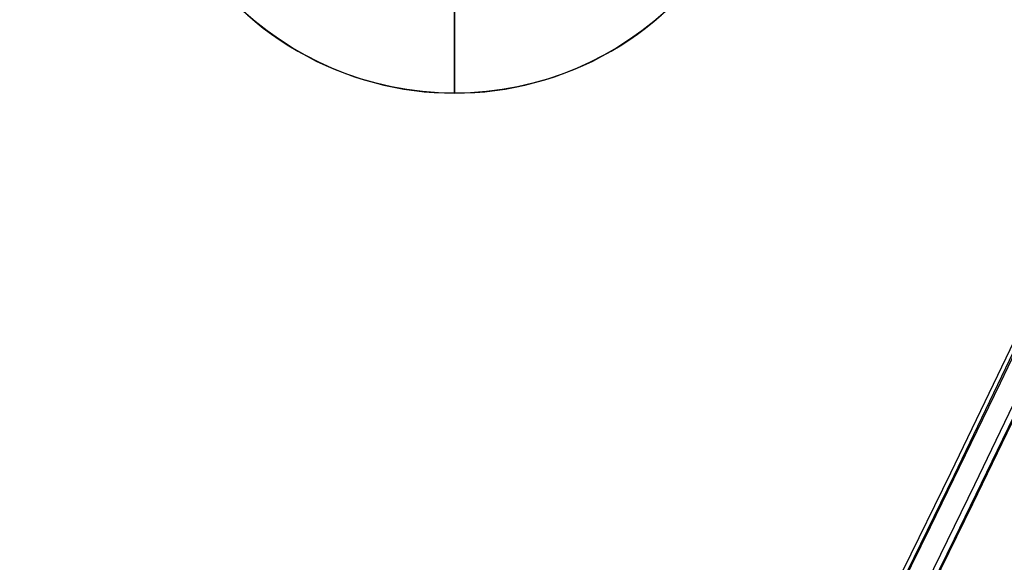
# Model space of a CAD drawing. Header units: millimetres. Extents: x -83 to 676, y -83 to 676.
# Tile 584 of 656: x 551.46 to 562.46, y 166.6 to 172.66. Entities that reach past the tile are written whole.
import ezdxf

# ---------------------------------------------------------------- set-up
doc = ezdxf.new("R2010")
doc.units = ezdxf.units.MM
doc.header["$MEASUREMENT"] = 0
doc.layers.add('IGES level 0', color=7, linetype='Continuous', true_color=0xff7878)

msp = doc.modelspace()

# ---------------------------------------------------------------- linework, layer by layer
at = {"layer": 'IGES level 0', "color": 1, "true_color": 0xff0808}
msp.add_line((556.313274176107, 171.841787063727, 48.0000000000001), (556.313274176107, 173.141787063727, 48.0000000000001), dxfattribs=at)
at = {"layer": 'IGES level 0', "color": 153, "true_color": 0x5393cf}
for centre, radius in [((296.5, 296.5), 296.5), ((296.5, 296.5, -1.19999999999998), 296.5000000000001)]:
    msp.add_circle(centre, radius, dxfattribs=at)
at = {"layer": 'IGES level 0'}
for centre, radius in [((296.5, 296.5, 47), 296.5000000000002), ((296.5, 296.5), 296.5000000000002), ((296.5, 296.5, 47), 295.3000000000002), ((296.5, 296.5000000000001), 295.3000000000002)]:
    msp.add_circle(centre, radius, dxfattribs=at)
at = {"layer": 'IGES level 0', "color": 124, "true_color": 0x1aa180}
for centre in [(296.5, 296.5, 47.0000000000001), (296.5, 296.5000000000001, 45.8000000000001)]:
    msp.add_circle(centre, 294.9999999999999, dxfattribs=at)
at = {"layer": 'IGES level 0', "color": 1, "true_color": 0xff0808}
msp.add_circle((556.313274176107, 175.341787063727, 48.0000000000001), 3.5, dxfattribs=at)
at = {"layer": 'IGES level 0'}
for centre, radius, start, end in [((296.5, 296.5), 296.5000000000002, 225, 45), ((296.5, 296.5, 47), 296.5000000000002, 224.9999999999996, 45), ((296.5, 296.5, 23.5), 296.5000000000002, 225, 45), ((296.5, 296.5000000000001, 47), 295.3000000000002, 224.9999999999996, 44.99999999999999), ((296.5, 296.5000000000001), 295.3000000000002, 225, 44.99999999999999), ((296.5, 296.5, 23.5), 295.3000000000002, 225, 45.00000000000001)]:
    msp.add_arc(centre, radius, start, end, dxfattribs=at)
at = {"layer": 'IGES level 0', "color": 153, "true_color": 0x5393cf}
for centre, radius, start in [((296.5, 296.5, -1.19999999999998), 296.5, 164.9999999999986), ((296.5000000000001, 296.5000000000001), 296.5000000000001, 164.9999999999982), ((296.5000000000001, 296.5, -0.59999999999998), 296.5000000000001, 164.9999999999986)]:
    msp.add_arc(centre, radius, start, 344.9999999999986, dxfattribs=at)
at = {"layer": 'IGES level 0', "color": 124, "true_color": 0x1aa180}
for centre, start in [((296.5, 296.5, 45.8000000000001), 164.9999999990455), ((296.4999999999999, 296.5, 47.0000000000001), 164.9999999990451), ((296.5000000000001, 296.5, 46.4000000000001), 164.9999999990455)]:
    msp.add_arc(centre, 294.9999999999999, start, 344.9999999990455, dxfattribs=at)
at = {"layer": 'IGES level 0', "color": 1, "true_color": 0xff0808}
msp.add_arc((556.3132741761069, 175.3417870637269, 48.0000000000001), 3.499999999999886, 179.9999999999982, 2.326348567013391e-12, dxfattribs=at)
at = {"layer": 'IGES level 0', "color": 1, "true_color": 0xff0808, "extrusion": (1, 0, 0)}
msp.add_arc((175.341787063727, 47.6859375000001, 556.313274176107), 3.514062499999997, 135.351163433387, 174.87245957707, dxfattribs=at)

doc.saveas('drawing.dxf')
